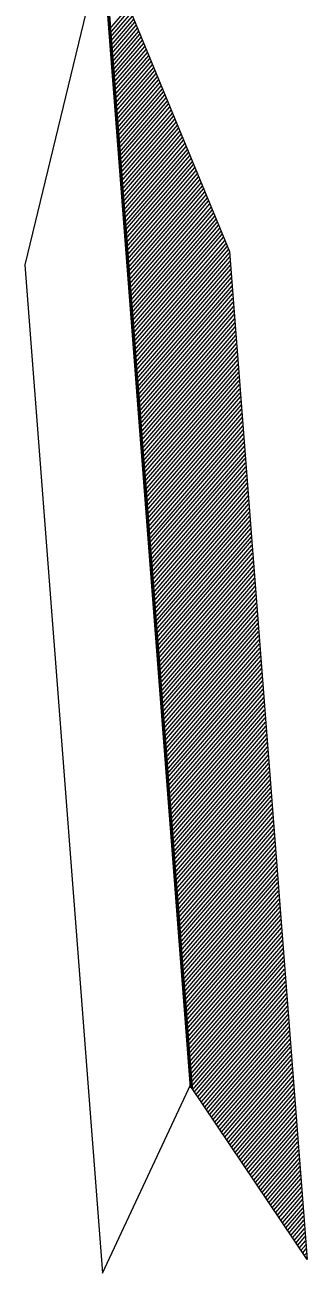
# Model space of a CAD drawing. Extents: x 2356431 to 2371438, y 6972864 to 6982525.
# Drawn here: x 2357211 to 2357241.4, y 6976019.7 to 6976154.4 of the extents above; entities that cross this region are included whole.
import ezdxf

# ---------------------------------------------------------------- set-up
doc = ezdxf.new("R2010")
doc.units = 0
doc.header["$LTSCALE"] = 5.6
doc.layers.add('1', color=7, linetype='Continuous', lineweight=25)

msp = doc.modelspace()

# ---------------------------------------------------------------- linework, layer by layer
at = {"layer": '1', "lineweight": 53}
msp.add_line((2357215.949, 6976208.407), (2357228.927, 6976039.704), dxfattribs=at)
at = {"layer": '1', "lineweight": 13}
for p, q in [((2357220.173, 6976153.965), (2357222.204, 6976156.332)), ((2357220.206, 6976153.518), (2357222.337, 6976156.007)), ((2357220.239, 6976153.075), (2357222.473, 6976155.679)), ((2357220.275, 6976152.631), (2357222.605, 6976155.354)), ((2357220.308, 6976152.188), (2357222.739, 6976155.025)), ((2357220.343, 6976151.743), (2357222.877, 6976154.698)), ((2357220.379, 6976151.299), (2357223.008, 6976154.37)), ((2357220.41, 6976150.856), (2357223.144, 6976154.043)), ((2357220.445, 6976150.411), (2357223.278, 6976153.716)), ((2357220.478, 6976149.969), (2357223.413, 6976153.392)), ((2357220.511, 6976149.521), (2357223.548, 6976153.063)), ((2357220.547, 6976149.079), (2357223.68, 6976152.734)), ((2357220.581, 6976148.634), (2357223.817, 6976152.408)), ((2357220.616, 6976148.19), (2357223.951, 6976152.081)), ((2357220.649, 6976147.747), (2357224.086, 6976151.756)), ((2357220.683, 6976147.301), (2357224.22, 6976151.428)), ((2357220.716, 6976146.856), (2357224.355, 6976151.102)), ((2357220.75, 6976146.412), (2357224.488, 6976150.773)), ((2357220.784, 6976145.967), (2357224.622, 6976150.447)), ((2357220.821, 6976145.523), (2357224.757, 6976150.119)), ((2357220.853, 6976145.081), (2357224.894, 6976149.794)), ((2357220.887, 6976144.635), (2357225.027, 6976149.465)), ((2357220.922, 6976144.192), (2357225.162, 6976149.14)), ((2357220.955, 6976143.747), (2357225.296, 6976148.811)), ((2357220.989, 6976143.302), (2357225.43, 6976148.486)), ((2357221.023, 6976142.859), (2357225.565, 6976148.159)), ((2357221.058, 6976142.416), (2357225.7, 6976147.829)), ((2357221.092, 6976141.971), (2357225.834, 6976147.504)), ((2357221.124, 6976141.526), (2357225.969, 6976147.176)), ((2357221.159, 6976141.081), (2357226.102, 6976146.849)), ((2357221.194, 6976140.638), (2357226.238, 6976146.522)), ((2357221.227, 6976140.193), (2357226.373, 6976146.195)), ((2357221.263, 6976139.749), (2357226.507, 6976145.867)), ((2357221.295, 6976139.306), (2357226.642, 6976145.54)), ((2357221.33, 6976138.86), (2357226.774, 6976145.211)), ((2357221.363, 6976138.417), (2357226.909, 6976144.887)), ((2357221.398, 6976137.972), (2357227.044, 6976144.561)), ((2357221.432, 6976137.529), (2357227.18, 6976144.232)), ((2357221.466, 6976137.085), (2357227.314, 6976143.905)), ((2357221.5, 6976136.64), (2357227.448, 6976143.578)), ((2357221.534, 6976136.195), (2357227.582, 6976143.252)), ((2357221.569, 6976135.75), (2357227.716, 6976142.925)), ((2357221.603, 6976135.308), (2357227.852, 6976142.599)), ((2357221.637, 6976134.861), (2357227.984, 6976142.272)), ((2357221.668, 6976134.418), (2357228.121, 6976141.943)), ((2357221.705, 6976133.972), (2357228.254, 6976141.614)), ((2357221.737, 6976133.529), (2357228.39, 6976141.291)), ((2357221.774, 6976133.084), (2357228.527, 6976140.963)), ((2357221.807, 6976132.64), (2357228.658, 6976140.635)), ((2357221.839, 6976132.197), (2357228.794, 6976140.308)), ((2357221.875, 6976131.752), (2357228.927, 6976139.981)), ((2357221.908, 6976131.305), (2357229.063, 6976139.654)), ((2357221.939, 6976130.862), (2357229.196, 6976139.33)), ((2357221.977, 6976130.417), (2357229.33, 6976138.999)), ((2357222.008, 6976129.975), (2357229.465, 6976138.674)), ((2357222.045, 6976129.53), (2357229.601, 6976138.346)), ((2357222.079, 6976129.086), (2357229.734, 6976138.02)), ((2357222.112, 6976128.643), (2357229.87, 6976137.694)), ((2357222.148, 6976128.196), (2357230.004, 6976137.366)), ((2357222.179, 6976127.754), (2357230.141, 6976137.038)), ((2357222.214, 6976127.308), (2357230.272, 6976136.708)), ((2357222.248, 6976126.866), (2357230.408, 6976136.382)), ((2357222.282, 6976126.421), (2357230.543, 6976136.055)), ((2357222.316, 6976125.976), (2357230.679, 6976135.731)), ((2357222.35, 6976125.534), (2357230.812, 6976135.403)), ((2357222.385, 6976125.087), (2357230.945, 6976135.074)), ((2357222.418, 6976124.648), (2357231.082, 6976134.747)), ((2357222.454, 6976124.199), (2357231.214, 6976134.422)), ((2357222.487, 6976123.757), (2357231.348, 6976134.094)), ((2357222.522, 6976123.311), (2357231.483, 6976133.769)), ((2357222.554, 6976122.868), (2357231.62, 6976133.44)), ((2357222.59, 6976122.422), (2357231.752, 6976133.113)), ((2357222.623, 6976121.978), (2357231.887, 6976132.785)), ((2357222.658, 6976121.534), (2357232.024, 6976132.461)), ((2357222.693, 6976121.09), (2357232.157, 6976132.134)), ((2357222.724, 6976120.646), (2357232.291, 6976131.805)), ((2357222.76, 6976120.201), (2357232.426, 6976131.477)), ((2357222.793, 6976119.757), (2357232.56, 6976131.149)), ((2357222.827, 6976119.311), (2357232.695, 6976130.826)), ((2357222.863, 6976118.869), (2357232.829, 6976130.498)), ((2357222.896, 6976118.424), (2357232.962, 6976130.17)), ((2357222.93, 6976117.981), (2357233.064, 6976129.802)), ((2357222.963, 6976117.534), (2357233.098, 6976129.358)), ((2357222.996, 6976117.091), (2357233.133, 6976128.915)), ((2357223.032, 6976116.647), (2357233.164, 6976128.47)), ((2357223.064, 6976116.201), (2357233.202, 6976128.025)), ((2357223.101, 6976115.76), (2357233.232, 6976127.583)), ((2357223.135, 6976115.315), (2357233.267, 6976127.137)), ((2357223.167, 6976114.87), (2357233.304, 6976126.696)), ((2357223.201, 6976114.427), (2357233.338, 6976126.249)), ((2357223.235, 6976113.982), (2357233.372, 6976125.806)), ((2357223.27, 6976113.537), (2357233.404, 6976125.362)), ((2357223.303, 6976113.093), (2357233.44, 6976124.917)), ((2357223.338, 6976112.648), (2357233.473, 6976124.474)), ((2357223.372, 6976112.206), (2357233.507, 6976124.029)), ((2357223.406, 6976111.758), (2357233.543, 6976123.587)), ((2357223.438, 6976111.316), (2357233.576, 6976123.142)), ((2357223.474, 6976110.871), (2357233.611, 6976122.7)), ((2357223.508, 6976110.427), (2357233.643, 6976122.252)), ((2357223.542, 6976109.984), (2357233.679, 6976121.809)), ((2357223.577, 6976109.539), (2357233.711, 6976121.367)), ((2357223.609, 6976109.095), (2357233.745, 6976120.921)), ((2357223.643, 6976108.649), (2357233.783, 6976120.476)), ((2357223.677, 6976108.207), (2357233.816, 6976120.031)), ((2357223.712, 6976107.762), (2357233.849, 6976119.587)), ((2357223.748, 6976107.317), (2357233.882, 6976119.144)), ((2357223.78, 6976106.873), (2357233.919, 6976118.699)), ((2357223.815, 6976106.43), (2357233.951, 6976118.257)), ((2357223.848, 6976105.985), (2357233.985, 6976117.809)), ((2357223.88, 6976105.543), (2357234.022, 6976117.368)), ((2357223.917, 6976105.096), (2357234.055, 6976116.923)), ((2357223.95, 6976104.654), (2357234.09, 6976116.478)), ((2357223.985, 6976104.208), (2357234.121, 6976116.035)), ((2357224.019, 6976103.764), (2357234.158, 6976115.591)), ((2357224.051, 6976103.319), (2357234.19, 6976115.147)), ((2357224.086, 6976102.874), (2357234.224, 6976114.703)), ((2357224.119, 6976102.431), (2357234.26, 6976114.259)), ((2357224.155, 6976101.986), (2357234.295, 6976113.816)), ((2357224.189, 6976101.542), (2357234.328, 6976113.369)), ((2357224.223, 6976101.096), (2357234.36, 6976112.926)), ((2357224.256, 6976100.656), (2357234.397, 6976112.482)), ((2357224.291, 6976100.21), (2357234.429, 6976112.039)), ((2357224.325, 6976099.766), (2357234.463, 6976111.595)), ((2357224.359, 6976099.321), (2357234.499, 6976111.15)), ((2357224.394, 6976098.876), (2357234.534, 6976110.707)), ((2357224.426, 6976098.432), (2357234.567, 6976110.263)), ((2357224.462, 6976097.987), (2357234.6, 6976109.817)), ((2357224.493, 6976097.544), (2357234.636, 6976109.373)), ((2357224.529, 6976097.098), (2357234.669, 6976108.93)), ((2357224.564, 6976096.657), (2357234.702, 6976108.485)), ((2357224.597, 6976096.211), (2357234.738, 6976108.043)), ((2357224.632, 6976095.767), (2357234.773, 6976107.599)), ((2357224.664, 6976095.324), (2357234.807, 6976107.153)), ((2357224.699, 6976094.88), (2357234.839, 6976106.709)), ((2357224.733, 6976094.434), (2357234.875, 6976106.266)), ((2357224.765, 6976093.988), (2357234.908, 6976105.819)), ((2357224.803, 6976093.546), (2357234.942, 6976105.379)), ((2357224.835, 6976093.102), (2357234.977, 6976104.935)), ((2357224.87, 6976092.659), (2357235.012, 6976104.489)), ((2357224.903, 6976092.214), (2357235.046, 6976104.045)), ((2357224.936, 6976091.771), (2357235.079, 6976103.6)), ((2357224.97, 6976091.325), (2357235.115, 6976103.155)), ((2357225.005, 6976090.882), (2357235.147, 6976102.71)), ((2357225.038, 6976090.438), (2357235.183, 6976102.268)), ((2357225.075, 6976089.993), (2357235.215, 6976101.824)), ((2357225.107, 6976089.548), (2357235.251, 6976101.379)), ((2357225.14, 6976089.103), (2357235.285, 6976100.939)), ((2357225.176, 6976088.658), (2357235.317, 6976100.491)), ((2357225.209, 6976088.216), (2357235.354, 6976100.046)), ((2357225.244, 6976087.771), (2357235.386, 6976099.604)), ((2357225.278, 6976087.326), (2357235.423, 6976099.157)), ((2357225.313, 6976086.884), (2357235.453, 6976098.716)), ((2357225.347, 6976086.437), (2357235.491, 6976098.269)), ((2357225.38, 6976085.995), (2357235.524, 6976097.827)), ((2357225.415, 6976085.549), (2357235.557, 6976097.383)), ((2357225.448, 6976085.105), (2357235.593, 6976096.938)), ((2357225.481, 6976084.66), (2357235.626, 6976096.495)), ((2357225.517, 6976084.215), (2357235.661, 6976096.05)), ((2357225.551, 6976083.773), (2357235.693, 6976095.608)), ((2357225.586, 6976083.325), (2357235.73, 6976095.163)), ((2357225.619, 6976082.883), (2357235.763, 6976094.718)), ((2357225.652, 6976082.438), (2357235.796, 6976094.273)), ((2357225.687, 6976081.996), (2357235.832, 6976093.829)), ((2357225.719, 6976081.549), (2357235.864, 6976093.386)), ((2357225.756, 6976081.106), (2357235.901, 6976092.944)), ((2357225.79, 6976080.662), (2357235.932, 6976092.499)), ((2357225.821, 6976080.219), (2357235.968, 6976092.055)), ((2357225.856, 6976079.775), (2357236.003, 6976091.61)), ((2357225.891, 6976079.329), (2357236.036, 6976091.169)), ((2357225.923, 6976078.884), (2357236.071, 6976090.72)), ((2357225.96, 6976078.442), (2357236.103, 6976090.278)), ((2357225.992, 6976077.996), (2357236.139, 6976089.833)), ((2357226.026, 6976077.553), (2357236.172, 6976089.388)), ((2357226.059, 6976077.11), (2357236.208, 6976088.947)), ((2357226.094, 6976076.664), (2357236.242, 6976088.501)), ((2357226.128, 6976076.222), (2357236.274, 6976088.058)), ((2357226.162, 6976075.776), (2357236.311, 6976087.614)), ((2357226.195, 6976075.333), (2357236.342, 6976087.168)), ((2357226.231, 6976074.888), (2357236.379, 6976086.726)), ((2357226.264, 6976074.443), (2357236.411, 6976086.279)), ((2357226.3, 6976073.998), (2357236.447, 6976085.837)), ((2357226.332, 6976073.554), (2357236.482, 6976085.39)), ((2357226.366, 6976073.11), (2357236.515, 6976084.95)), ((2357226.402, 6976072.666), (2357236.55, 6976084.502)), ((2357226.434, 6976072.223), (2357236.581, 6976084.06)), ((2357226.47, 6976071.776), (2357236.618, 6976083.617)), ((2357226.504, 6976071.335), (2357236.649, 6976083.173)), ((2357226.537, 6976070.886), (2357236.686, 6976082.728)), ((2357226.571, 6976070.446), (2357236.72, 6976082.284)), ((2357226.605, 6976070.001), (2357236.755, 6976081.838)), ((2357226.636, 6976069.556), (2357236.789, 6976081.396)), ((2357226.674, 6976069.111), (2357236.82, 6976080.948)), ((2357226.707, 6976068.667), (2357236.856, 6976080.509)), ((2357226.741, 6976068.225), (2357236.889, 6976080.061)), ((2357226.776, 6976067.78), (2357236.925, 6976079.62)), ((2357226.807, 6976067.335), (2357236.96, 6976079.174)), ((2357226.842, 6976066.89), (2357236.994, 6976078.73)), ((2357226.875, 6976066.448), (2357237.028, 6976078.289)), ((2357226.91, 6976066.001), (2357237.06, 6976077.842)), ((2357226.946, 6976065.558), (2357237.096, 6976077.4)), ((2357226.979, 6976065.113), (2357237.128, 6976076.955)), ((2357227.013, 6976064.671), (2357237.164, 6976076.51)), ((2357227.047, 6976064.226), (2357237.199, 6976076.066)), ((2357227.082, 6976063.779), (2357237.233, 6976075.621)), ((2357227.115, 6976063.336), (2357237.267, 6976075.179)), ((2357227.149, 6976062.892), (2357237.299, 6976074.734)), ((2357227.183, 6976062.449), (2357237.335, 6976074.291)), ((2357227.217, 6976062.003), (2357237.368, 6976073.846)), ((2357227.252, 6976061.562), (2357237.404, 6976073.402)), ((2357227.286, 6976061.113), (2357237.438, 6976072.959)), ((2357227.321, 6976060.67), (2357237.472, 6976072.514)), ((2357227.355, 6976060.226), (2357237.506, 6976072.069)), ((2357227.388, 6976059.783), (2357237.538, 6976071.624)), ((2357227.423, 6976059.336), (2357237.574, 6976071.183)), ((2357227.457, 6976058.893), (2357237.606, 6976070.737)), ((2357227.492, 6976058.449), (2357237.643, 6976070.296)), ((2357227.523, 6976058.004), (2357237.676, 6976069.85)), ((2357227.559, 6976057.562), (2357237.712, 6976069.406)), ((2357227.591, 6976057.116), (2357237.745, 6976068.961)), ((2357227.626, 6976056.674), (2357237.778, 6976068.518)), ((2357227.662, 6976056.227), (2357237.814, 6976068.071)), ((2357227.692, 6976055.784), (2357237.847, 6976067.629)), ((2357227.73, 6976055.34), (2357237.88, 6976067.184)), ((2357227.76, 6976054.895), (2357237.916, 6976066.74)), ((2357227.797, 6976054.453), (2357237.951, 6976066.294)), ((2357227.831, 6976054.008), (2357237.984, 6976065.853)), ((2357227.864, 6976053.563), (2357238.017, 6976065.407)), ((2357227.897, 6976053.118), (2357238.052, 6976064.965)), ((2357227.932, 6976052.674), (2357238.086, 6976064.519)), ((2357227.966, 6976052.23), (2357238.119, 6976064.075)), ((2357228, 6976051.786), (2357238.156, 6976063.63)), ((2357228.035, 6976051.342), (2357238.189, 6976063.19)), ((2357228.068, 6976050.898), (2357238.223, 6976062.741)), ((2357228.103, 6976050.452), (2357238.256, 6976062.298)), ((2357228.136, 6976050.009), (2357238.292, 6976061.856)), ((2357228.171, 6976049.563), (2357238.325, 6976061.411)), ((2357228.206, 6976049.119), (2357238.358, 6976060.966)), ((2357228.24, 6976048.676), (2357238.395, 6976060.522)), ((2357228.273, 6976048.232), (2357238.429, 6976060.079)), ((2357228.308, 6976047.788), (2357238.463, 6976059.635)), ((2357228.342, 6976047.344), (2357238.495, 6976059.189)), ((2357228.376, 6976046.899), (2357238.531, 6976058.747)), ((2357228.408, 6976046.454), (2357238.563, 6976058.3)), ((2357228.444, 6976046.012), (2357238.598, 6976057.86)), ((2357228.476, 6976045.565), (2357238.634, 6976057.413)), ((2357228.512, 6976045.122), (2357238.669, 6976056.97)), ((2357228.548, 6976044.678), (2357238.702, 6976056.525)), ((2357228.579, 6976044.235), (2357238.735, 6976056.083)), ((2357228.615, 6976043.789), (2357238.77, 6976055.638)), ((2357228.647, 6976043.346), (2357238.802, 6976055.194)), ((2357228.682, 6976042.901), (2357238.837, 6976054.748)), ((2357228.716, 6976042.458), (2357238.872, 6976054.306)), ((2357228.75, 6976042.011), (2357238.908, 6976053.861)), ((2357228.785, 6976041.569), (2357238.94, 6976053.418)), ((2357228.818, 6976041.124), (2357238.974, 6976052.971)), ((2357228.85, 6976040.679), (2357239.009, 6976052.529)), ((2357228.886, 6976040.236), (2357239.042, 6976052.086)), ((2357228.942, 6976039.818), (2357239.076, 6976051.64)), ((2357229.125, 6976039.546), (2357239.112, 6976051.195)), ((2357229.306, 6976039.273), (2357239.146, 6976050.751)), ((2357229.487, 6976039.003), (2357239.18, 6976050.309)), ((2357229.671, 6976038.73), (2357239.212, 6976049.863)), ((2357229.85, 6976038.459), (2357239.248, 6976049.419)), ((2357230.033, 6976038.188), (2357239.281, 6976048.976)), ((2357230.214, 6976037.915), (2357239.315, 6976048.533)), ((2357230.396, 6976037.645), (2357239.351, 6976048.088)), ((2357230.579, 6976037.374), (2357239.384, 6976047.643)), ((2357230.76, 6976037.099), (2357239.419, 6976047.2)), ((2357230.941, 6976036.83), (2357239.452, 6976046.755)), ((2357231.125, 6976036.557), (2357239.488, 6976046.311)), ((2357231.304, 6976036.284), (2357239.52, 6976045.867)), ((2357231.488, 6976036.014), (2357239.554, 6976045.422)), ((2357231.669, 6976035.743), (2357239.59, 6976044.979)), ((2357231.851, 6976035.47), (2357239.624, 6976044.533)), ((2357232.032, 6976035.197), (2357239.659, 6976044.09)), ((2357232.215, 6976034.927), (2357239.691, 6976043.645)), ((2357232.398, 6976034.655), (2357239.727, 6976043.201)), ((2357232.581, 6976034.382), (2357239.758, 6976042.759)), ((2357232.762, 6976034.111), (2357239.794, 6976042.314)), ((2357232.943, 6976033.839), (2357239.829, 6976041.87)), ((2357233.124, 6976033.566), (2357239.864, 6976041.426)), ((2357233.308, 6976033.295), (2357239.898, 6976040.982)), ((2357233.489, 6976033.023), (2357239.93, 6976040.538)), ((2357233.672, 6976032.751), (2357239.966, 6976040.092)), ((2357233.854, 6976032.48), (2357239.998, 6976039.651)), ((2357234.035, 6976032.208), (2357240.033, 6976039.205)), ((2357234.217, 6976031.937), (2357240.069, 6976038.764)), ((2357234.4, 6976031.666), (2357240.103, 6976038.317)), ((2357234.582, 6976031.391), (2357240.137, 6976037.871)), ((2357234.765, 6976031.122), (2357240.168, 6976037.432)), ((2357234.945, 6976030.85), (2357240.206, 6976036.987)), ((2357235.126, 6976030.577), (2357240.237, 6976036.542)), ((2357235.309, 6976030.305), (2357240.272, 6976036.097)), ((2357235.491, 6976030.034), (2357240.308, 6976035.652)), ((2357235.674, 6976029.762), (2357240.341, 6976035.21)), ((2357235.856, 6976029.492), (2357240.375, 6976034.763)), ((2357236.037, 6976029.219), (2357240.408, 6976034.32)), ((2357236.216, 6976028.947), (2357240.444, 6976033.878)), ((2357236.4, 6976028.676), (2357240.476, 6976033.433)), ((2357236.581, 6976028.404), (2357240.51, 6976032.989)), ((2357236.764, 6976028.133), (2357240.547, 6976032.544)), ((2357236.945, 6976027.86), (2357240.581, 6976032.101)), ((2357237.127, 6976027.59), (2357240.616, 6976031.657)), ((2357237.308, 6976027.316), (2357240.648, 6976031.21)), ((2357237.491, 6976027.047), (2357240.684, 6976030.767)), ((2357237.673, 6976026.773), (2357240.716, 6976030.323)), ((2357237.856, 6976026.503), (2357240.752, 6976029.88)), ((2357238.039, 6976026.23), (2357240.785, 6976029.433)), ((2357238.219, 6976025.957), (2357240.82, 6976028.991)), ((2357238.4, 6976025.687), (2357240.854, 6976028.545)), ((2357238.585, 6976025.415), (2357240.886, 6976028.103)), ((2357238.766, 6976025.144), (2357240.922, 6976027.658)), ((2357238.949, 6976024.871), (2357240.955, 6976027.214)), ((2357239.13, 6976024.6), (2357240.991, 6976026.771)), ((2357239.314, 6976024.327), (2357241.023, 6976026.326)), ((2357239.495, 6976024.056), (2357241.06, 6976025.881)), ((2357239.677, 6976023.785), (2357241.093, 6976025.437)), ((2357239.86, 6976023.513), (2357241.126, 6976024.994)), ((2357240.041, 6976023.242), (2357241.162, 6976024.55)), ((2357240.222, 6976022.969), (2357241.194, 6976024.105)), ((2357240.404, 6976022.699), (2357241.23, 6976023.662)), ((2357240.585, 6976022.425), (2357241.262, 6976023.218)), ((2357240.766, 6976022.154), (2357241.299, 6976022.773)), ((2357240.949, 6976021.884), (2357241.332, 6976022.333)), ((2357241.131, 6976021.611), (2357241.365, 6976021.885)), ((2357241.312, 6976021.339), (2357241.401, 6976021.44))]:
    msp.add_line(p, q, dxfattribs=at)
for points in [[(2357219.53, 6976163.765), (2357211.025, 6976128.509), (2357219.394, 6976019.732), (2357228.895, 6976040.105), (2357219.387, 6976163.184)], [(2357219.257, 6976163.499), (2357233.053, 6976129.956), (2357241.421, 6976021.179), (2357228.913, 6976039.856), (2357219.484, 6976162.945)]]:
    msp.add_lwpolyline(points, close=True, dxfattribs=at)

doc.saveas('drawing.dxf')
